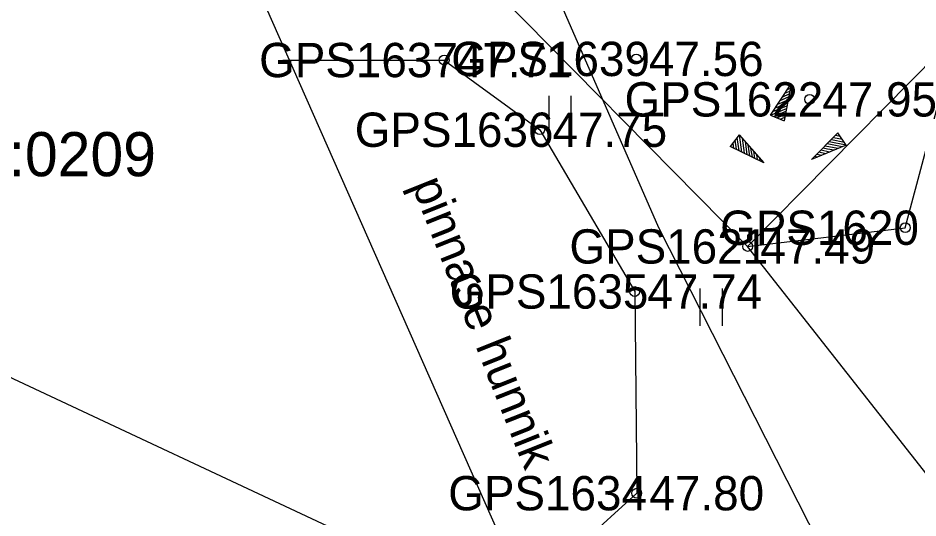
# Model space of a CAD drawing. Extents: x 551623 to 559850, y 6561220 to 6567135.
# Drawn here: x 555022.29 to 555040.68, y 6565612.88 to 6565623.09 of the extents above; entities that cross this region are included whole.
import ezdxf

# ---------------------------------------------------------------- set-up
doc = ezdxf.new("R2010")
doc.units = 0
for name, color, linetype in [('DTRASS', 7, 'Continuous'), ('HALJASTUS', 7, 'Continuous'), ('KORGUS-EH2000', 7, 'Continuous'), ('KPKAABEL', 7, 'Continuous'), ('MOOTKORG-EH2000', 7, 'Continuous'), ('MOOTMPUNKT', 7, 'Continuous'), ('MOOTNR', 7, 'Continuous'), ('MOOTPIIR', 7, 'Continuous'), ('PIIR', 7, 'Continuous'), ('RELJEEF', 7, 'Continuous')]:
    doc.layers.add(name, color=color, linetype=linetype)

msp = doc.modelspace()

# ---------------------------------------------------------------- linework, layer by layer
at = {"layer": 'DTRASS'}
msp.add_line((555055.061, 6565600.359), (555006.518, 6565623.049), dxfattribs=at)
at = {"layer": 'HALJASTUS'}
for p, q in [((555033.134, 6565621.501), (555033.134, 6565620.74)), ((555033.589, 6565621.501), (555033.589, 6565620.74)), ((555036.221, 6565617.568), (555036.221, 6565616.807)), ((555036.676, 6565617.568), (555036.676, 6565616.807))]:
    msp.add_line(p, q, dxfattribs=at)
for points in [[(555057.023, 6565609.855), (555058.586, 6565605.616), (555058.613, 6565599.497), (555057.015, 6565597.532), (555043.839, 6565605.146), (555043.23, 6565610.761), (555037.198, 6565618.427), (555042.201, 6565623.493), (555040.415, 6565628.763), (555044.392, 6565634.613), (555048.032, 6565636.033)], [(555027.704, 6565622.233), (555030.999, 6565622.233), (555032.952, 6565620.81), (555034.891, 6565617.507), (555034.932, 6565613.389), (555032.663, 6565611.321)]]:
    msp.add_lwpolyline(points, dxfattribs=at)
at = {"layer": 'KORGUS-EH2000'}
for centre in [(555030.999, 6565622.233), (555038.464, 6565621.43), (555040.417, 6565618.809), (555034.932, 6565613.389)]:
    msp.add_circle(centre, 0.1, dxfattribs=at)
at = {"layer": 'KPKAABEL'}
msp.add_lwpolyline([(555016.436, 6565669.854), (555020.596, 6565667.742), (555021.693, 6565667.12), (555022.688, 6565666.158), (555023.697, 6565665.37), (555024.08, 6565664.769), (555021.622, 6565652.627), (555021.526, 6565649.765), (555022.786, 6565647.231), (555026.485, 6565641.465), (555030.606, 6565629.728), (555035.378, 6565618.813), (555040.844, 6565608.057), (555047.089, 6565597.805), (555053.567, 6565587.292), (555056.073, 6565583.696), (555062.108, 6565572.667), (555068.248, 6565560.982)], dxfattribs=at)
at = {"layer": 'MOOTMPUNKT'}
for centre in [(555030.999, 6565622.233), (555034.922, 6565622.256), (555038.464, 6565621.43), (555032.952, 6565620.81), (555040.417, 6565618.809), (555037.198, 6565618.427), (555034.891, 6565617.507), (555034.932, 6565613.389)]:
    msp.add_circle(centre, 0.1, dxfattribs=at)
at = {"layer": 'MOOTPIIR'}
msp.add_lwpolyline([(555057.121, 6565656.605), (555043.846, 6565668.219), (555029.091, 6565671.127), (555021.803, 6565671.02), (555021.007, 6565667.338), (555020.786, 6565664.508), (555020.473, 6565663.799), (555017.828, 6565658.565), (555017.568, 6565657.887), (555016.649, 6565655.832), (555017.488, 6565651.124), (555026.508, 6565625.245), (555032.663, 6565611.321)], dxfattribs=at)
at = {"layer": 'RELJEEF'}
for p, q in [((555037.666, 6565621.106), (555038.086, 6565621.746)), ((555038.086, 6565621.746), (555037.946, 6565620.991)), ((555038.061, 6565621.706), (555038.081, 6565621.716)), ((555037.916, 6565621.481), (555038.046, 6565621.541)), ((555037.961, 6565621.556), (555038.061, 6565621.596)), ((555038.011, 6565621.631), (555038.071, 6565621.656)), ((555037.766, 6565621.256), (555038.016, 6565621.361)), ((555037.816, 6565621.331), (555037.941, 6565621.386)), ((555037.866, 6565621.406), (555038.036, 6565621.481)), ((555037.941, 6565621.386), (555038.026, 6565621.421)), ((555037.666, 6565621.106), (555037.991, 6565621.246)), ((555037.716, 6565621.181), (555038.001, 6565621.301)), ((555037.731, 6565621.081), (555037.981, 6565621.186)), ((555037.666, 6565621.106), (555037.946, 6565620.991)), ((555037.666, 6565621.106), (555037.666, 6565621.106)), ((555037.796, 6565621.051), (555037.971, 6565621.126)), ((555037.866, 6565621.026), (555037.961, 6565621.066)), ((555037.931, 6565621.001), (555037.946, 6565621.006)), ((555037.025, 6565620.705), (555036.84, 6565620.465)), ((555036.94, 6565620.595), (555036.965, 6565620.41)), ((555036.98, 6565620.65), (555037.015, 6565620.38)), ((555037.025, 6565620.705), (555037.53, 6565620.135)), ((555037.025, 6565620.705), (555037.07, 6565620.355)), ((555037.025, 6565620.705), (555037.025, 6565620.705)), ((555037.085, 6565620.64), (555037.125, 6565620.33)), ((555038.504, 6565620.2), (555039.044, 6565620.745)), ((555039.174, 6565620.55), (555038.909, 6565620.605)), ((555039.134, 6565620.61), (555038.949, 6565620.645)), ((555039.094, 6565620.67), (555038.994, 6565620.69)), ((555039.054, 6565620.73), (555039.034, 6565620.73)), ((555039.214, 6565620.495), (555039.044, 6565620.745)), ((555037.53, 6565620.135), (555036.84, 6565620.465)), ((555036.85, 6565620.48), (555036.855, 6565620.46)), ((555036.895, 6565620.535), (555036.91, 6565620.435)), ((555037.145, 6565620.57), (555037.18, 6565620.305)), ((555037.205, 6565620.505), (555037.22, 6565620.365)), ((555037.26, 6565620.435), (555037.29, 6565620.25)), ((555039.214, 6565620.495), (555038.504, 6565620.2)), ((555038.829, 6565620.415), (555038.739, 6565620.435)), ((555039.044, 6565620.425), (555038.779, 6565620.475)), ((555039.129, 6565620.46), (555038.824, 6565620.52)), ((555038.964, 6565620.39), (555038.829, 6565620.415)), ((555039.214, 6565620.495), (555038.864, 6565620.56)), ((555039.214, 6565620.495), (555039.214, 6565620.495)), ((555037.22, 6565620.365), (555037.235, 6565620.275)), ((555037.32, 6565620.37), (555037.34, 6565620.225)), ((555037.38, 6565620.3), (555037.395, 6565620.2)), ((555037.44, 6565620.235), (555037.45, 6565620.17)), ((555038.544, 6565620.215), (555038.529, 6565620.22)), ((555038.629, 6565620.25), (555038.569, 6565620.265)), ((555038.714, 6565620.285), (555038.609, 6565620.305)), ((555038.794, 6565620.32), (555038.654, 6565620.35)), ((555038.879, 6565620.355), (555038.694, 6565620.39)), ((555037.5, 6565620.165), (555037.505, 6565620.145))]:
    msp.add_line(p, q, dxfattribs=at)
msp.add_lwpolyline([(555030.863, 6565630.19), (555031.632, 6565624.071), (555037.198, 6565618.427), (555040.417, 6565618.809), (555041.648, 6565623.42), (555038.371, 6565630.217)], close=True, dxfattribs=at)

# ---------------------------------------------------------------- texts
at = {"layer": 'HALJASTUS'}
msp.add_text('pinnase hunnik', height=0.7, rotation=291.6863, dxfattribs=at).set_placement((555030.325, 6565619.69))
at = {"layer": 'KORGUS-EH2000'}
for s, p in [(' 47.71', (555030.999, 6565621.883)), (' 47.95', (555038.464, 6565621.08)), (' 47.80', (555034.932, 6565613.039))]:
    msp.add_text(s, height=0.7, dxfattribs=at).set_placement(p)
at = {"layer": 'MOOTKORG-EH2000'}
for s, p in [(' 47.56', (555034.922, 6565621.906)), (' 47.71', (555030.999, 6565621.883)), (' 47.95', (555038.464, 6565621.08)), (' 47.75', (555032.952, 6565620.46)), (' 47.49', (555037.198, 6565618.077)), (' 47.74', (555034.891, 6565617.157)), (' 47.80', (555034.932, 6565613.039))]:
    msp.add_text(s, height=0.7, dxfattribs=at).set_placement(p)
at = {"layer": 'MOOTNR'}
for s, p in [('GPS1639 ', (555031.143, 6565621.906)), ('GPS1637 ', (555027.219, 6565621.883)), ('GPS1622 ', (555034.684, 6565621.08)), ('GPS1636 ', (555029.172, 6565620.46)), ('GPS1620 ', (555036.637, 6565618.459)), ('GPS1621 ', (555033.558, 6565618.077)), ('GPS1635 ', (555031.111, 6565617.157)), ('GPS1634 ', (555031.082, 6565613.039))]:
    msp.add_text(s, height=0.7, dxfattribs=at).set_placement(p)
at = {"layer": 'PIIR'}
msp.add_text('33801:001:0209', height=0.9, dxfattribs=at).set_placement((555016.411, 6565619.861))

doc.saveas('drawing.dxf')
